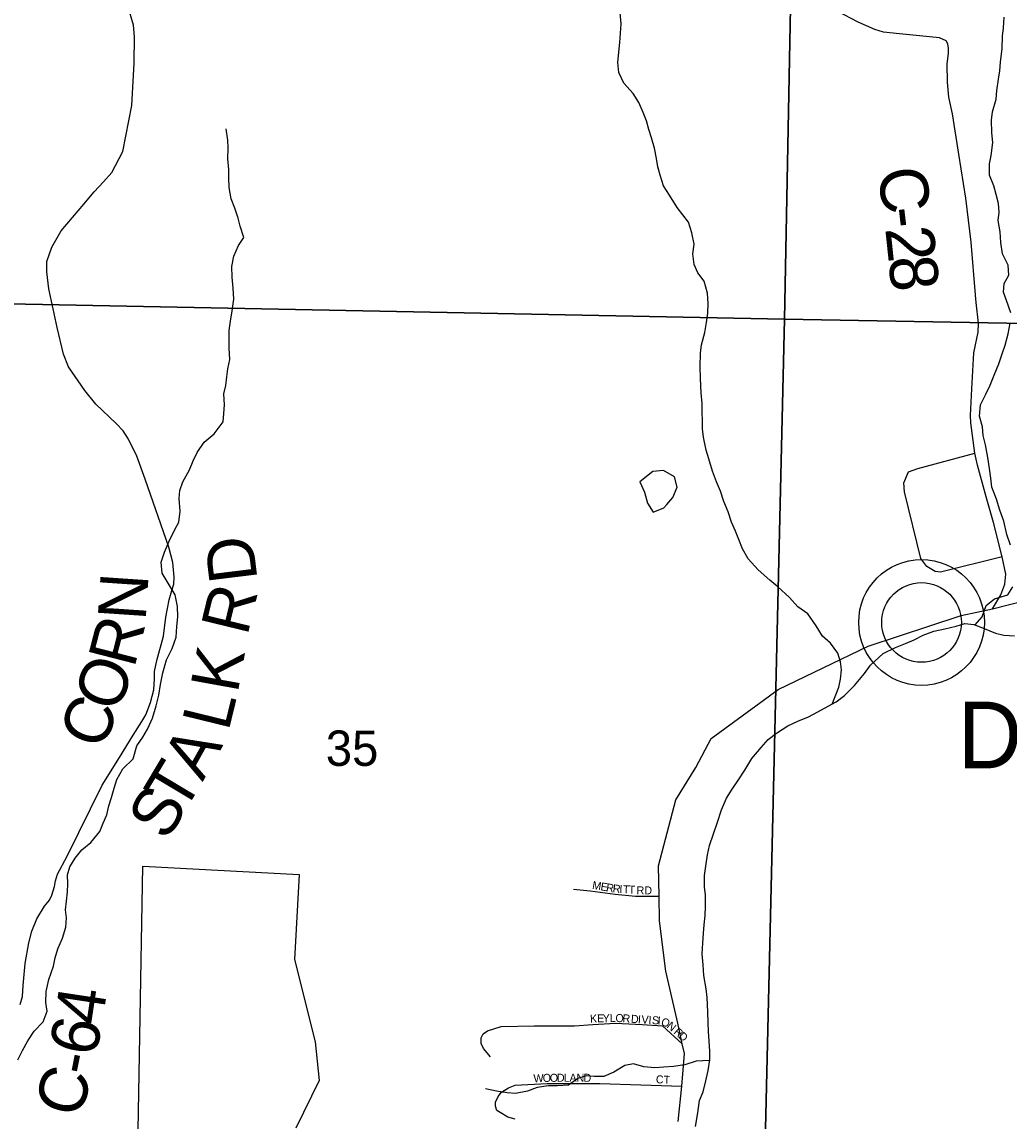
# Model space of a CAD drawing. Extents: x 2043100 to 2470832, y 443715 to 810583.
# Drawn here: x 2248144 to 2254313, y 639011 to 645875 of the extents above; entities that cross this region are included whole.
import ezdxf

# ---------------------------------------------------------------- set-up
doc = ezdxf.new("R2010")
doc.units = 0
for name, color, linetype in [('GM_X_Corporation', 7, 'Continuous'), ('GM_X_County_Road', 7, 'Continuous'), ('GM_X_County_Road_Text', 7, 'Continuous'), ('GM_X_Minor_Lake', 7, 'Continuous'), ('GM_X_Minor_River', 7, 'Continuous'), ('GM_X_Section', 7, 'Continuous'), ('GM_X_Section_Text', 7, 'Continuous'), ('GM_X_State_Route', 7, 'Continuous'), ('GM_X_Township_ROW', 7, 'Continuous'), ('GM_X_Township_Subdivision', 7, 'Continuous'), ('GM_X_Township_Subdivision_Text', 7, 'Continuous'), ('GM_X_Unincorporated', 7, 'Continuous'), ('GM_X_Unincorporated_Location', 7, 'Continuous'), ('GM_X_Unincorporated_Text', 7, 'Continuous')]:
    doc.layers.add(name, color=color, linetype=linetype)

msp = doc.modelspace()

# ---------------------------------------------------------------- linework, layer by layer
at = {"layer": 'GM_X_Corporation'}
msp.add_lwpolyline([(2248866.3, 638715.3), (2248899.3, 640602.3), (2249876.1, 640551.1), (2249848.2, 640019.1), (2249976.1, 639506.1), (2250001.5, 639264.4), (2249855.6, 638965.3)], dxfattribs=at)
at = {"layer": 'GM_X_County_Road'}
for points in [[(2248132.6, 639737.9), (2248148.2, 639788.1), (2248151.7, 639856.2), (2248164.7, 639994.5), (2248187.8, 640122.8), (2248205.3, 640197), (2248236.7, 640273.3), (2248286.2, 640351.8), (2248315.9, 640390.1), (2248331.6, 640422.3), (2248347.2, 640476.5), (2248353, 640510.6), (2248366.7, 640552.7), (2248427.9, 640665.3), (2248644.7, 641107.6), (2248753.4, 641280.7), (2248840.4, 641421.5), (2248893.7, 641506), (2248919.4, 641548.3), (2248946.9, 641624.6), (2248968.3, 641704.9), (2248973.8, 641773), (2248973.5, 641819), (2248987, 641887.2), (2249029.9, 642039.8), (2249043.1, 642158), (2249064.3, 642266.3), (2249081.9, 642324.5), (2249093.6, 642364.7), (2249095.3, 642406.7), (2249086.7, 642498.8), (2249062, 642594.7), (2248915, 643020.1), (2248862.1, 643163.8), (2248811.3, 643269.6), (2248777, 643321.4), (2248732.7, 643367.1), (2248605.9, 643488.2), (2248537.3, 643573.8), (2248436.3, 643721.2), (2248403.8, 643801.1), (2248364.6, 643967), (2248339.8, 644082.9), (2248312.9, 644208.9), (2248300.2, 644314.9), (2248299.7, 644379), (2248331.1, 644469.3), (2248390.3, 644569.9), (2248531.1, 644737.2), (2248596.5, 644813.8), (2248654.1, 644876.4), (2248705.6, 644934.8), (2248774.7, 645065.5), (2248830.6, 645354.3), (2248846.7, 645618.8), (2248847.6, 645783), (2248841.1, 645855), (2248806.2, 645976.9)], [(2254103.9, 644169.9), (2254103.9, 644170.4), (2254077.5, 644500), (2254043.3, 644774.5), (2253999.1, 645049), (2253961, 645301.5), (2253936.9, 645405.7), (2253928.9, 645499.8), (2253926.8, 645614.1), (2253934.8, 645678.2), (2253934.8, 645712.3), (2253930.8, 645738.3), (2253920.8, 645758.3), (2253878.7, 645776.3), (2253628.4, 645802.3), (2253528.3, 645812.3), (2253474.2, 645828.3), (2253370.1, 645874.4), (2253243.9, 645940.4)], [(2254209.8, 642210.9), (2254262.6, 642298), (2254286.6, 642364.1), (2254292.6, 642426.2), (2254269.8, 642534.3), (2254216.4, 642748.8), (2254170.2, 642909.1), (2254116.1, 643107.4), (2254100, 643181.6), (2254073.9, 643371.9), (2254071.9, 643418), (2254079.9, 643584.3), (2254093.8, 643808.7), (2254119.8, 643937), (2254121.7, 643995.1), (2254107.7, 644123.3), (2254103.9, 644169.9)], [(2254269.8, 642534.3), (2253884.8, 642439.4), (2253850.8, 642443.6), (2253799.7, 642473.4), (2253761.4, 642524.5), (2253659.3, 642941.4), (2253655, 642996.7), (2253684.8, 643064.8), (2253744.4, 643086.1), (2254100, 643181.6)]]:
    msp.add_lwpolyline(points, dxfattribs=at)
at = {"layer": 'GM_X_Minor_Lake'}
for points in [[(2252174, 642861.5), (2252212.9, 642905.4), (2252240.3, 642969.8), (2252223.6, 643033.7), (2252153.3, 643073), (2252087.3, 643068.3), (2252006, 643003.4)], [(2252006, 643003.4), (2252034.7, 642937.7), (2252053.4, 642869.8), (2252089.9, 642814.1), (2252155.6, 642840.8), (2252174, 642861.5)]]:
    msp.add_lwpolyline(points, dxfattribs=at)
at = {"layer": 'GM_X_Minor_River'}
for points in [[(2253208.3, 641615.3), (2253248.7, 641720.6), (2253260.2, 641770.8), (2253265.6, 641828.9), (2253261.1, 641878.9), (2253242.6, 641932.8), (2253197.9, 641996.4), (2253147.5, 642039.9), (2253108.9, 642103.6), (2253056.1, 642179.2), (2252993.7, 642222.6), (2252941.1, 642280.1), (2252868.4, 642347.4), (2252818, 642389), (2252745.4, 642454.3), (2252682.7, 642521.8), (2252648.1, 642585.5), (2252625.5, 642643.3), (2252603, 642695.2), (2252578.4, 642751), (2252557.7, 642816.8), (2252531.1, 642880.6), (2252510.4, 642944.5), (2252485.9, 643002.3), (2252459.2, 643070.1), (2252436.4, 643146), (2252419.8, 643201.9), (2252403, 643281.8), (2252398.5, 643333.8), (2252398, 643385.8), (2252395.4, 643435.9), (2252394.9, 643491.9), (2252390.2, 643560), (2252385.3, 643648), (2252382.5, 643724.1), (2252385.6, 643806.2), (2252391.1, 643858.3), (2252412.3, 643936.6), (2252421.7, 643998.8), (2252431.1, 644056.9), (2252432.4, 644117), (2252429.8, 644181.1), (2252407, 644256.9), (2252368.5, 644308.6), (2252346, 644360.4), (2252337.3, 644426.4), (2252344.7, 644488.6), (2252331.9, 644558.5), (2252309.3, 644624.4), (2252238.4, 644715.7), (2252191.6, 644793.4), (2252153, 644853), (2252132.3, 644918.9), (2252117.8, 644970.8), (2252109.3, 645022.8), (2252098.6, 645086.8), (2252079.9, 645152.6), (2252061.4, 645204.5), (2252046.9, 645258.4), (2252026.3, 645310.3), (2251999.7, 645372.1), (2251965.2, 645427.8), (2251906.5, 645493.3), (2251873.8, 645559), (2251869.2, 645623), (2251874.5, 645687.2), (2251881.9, 645747.3), (2251888.7, 645863.5), (2251884, 645933.5)], [(2254324.4, 644058.2), (2254297.6, 644136), (2254279.1, 644187.8), (2254282.5, 644241.9), (2254312, 644294.3), (2254307.3, 644356.3), (2254272.6, 644428), (2254261.9, 644498), (2254257.2, 644564), (2254244.5, 644636), (2254251.9, 644688.1), (2254247.4, 644742.1), (2254232.8, 644798.1), (2254218.3, 644852), (2254191.6, 644917.8), (2254190.9, 644989.8), (2254202.3, 645042), (2254211.5, 645122.2), (2254204.9, 645182.2), (2254204.1, 645262.3), (2254209.5, 645314.4), (2254232.7, 645392.7), (2254236.2, 645446.8), (2254247.4, 645519), (2254254.9, 645571.2), (2254260.3, 645625.3), (2254271.5, 645709.5), (2254272.7, 645787.6), (2254278.1, 645839.7), (2254283.4, 645905.8)], [(2249430.5, 645137.7), (2249420.3, 645207.7)], [(2248118.3, 639393.1), (2248148.1, 639451.2), (2248181.9, 639511.4), (2248221.7, 639571.5), (2248277.5, 639629.8), (2248301.3, 639697.9), (2248293.1, 639751.9), (2248294.9, 639820), (2248312.7, 639894.1), (2248342.4, 639978.3), (2248352.3, 640030.3), (2248368.1, 640086.4), (2248397.9, 640152.6), (2248417.7, 640220.7), (2248423.5, 640280.8), (2248417.3, 640330.8), (2248423.2, 640384.8), (2248429, 640442.9), (2248430.8, 640492.9), (2248428.7, 640549), (2248444.5, 640599), (2248476.3, 640653.2), (2248518.2, 640705.4), (2248574, 640749.6), (2248631.8, 640819.8), (2248651.6, 640871.9), (2248675.5, 640924.1), (2248687.3, 640980.2), (2248703.1, 641032.2), (2248720.9, 641090.4), (2248736.8, 641144.4), (2248774.6, 641210.6), (2248840.3, 641272.9), (2248862.1, 641355), (2248899.9, 641409.2), (2248929.7, 641459.3), (2248959.5, 641527.5), (2248983.3, 641603.6), (2248999.1, 641669.7), (2249010.9, 641737.8), (2249024.7, 641809.9), (2249048.4, 641892.1), (2249084.2, 641962.2), (2249108, 642032.4), (2249111.8, 642100.4), (2249117.6, 642160.5), (2249117.4, 642224.5), (2249101.2, 642296.5), (2249059, 642370.4), (2249020.8, 642432.3), (2249014.6, 642500.4), (2249034.4, 642564.5), (2249064.2, 642632.6), (2249098, 642700.8), (2249123.8, 642750.9), (2249133.6, 642819), (2249127.4, 642899), (2249131.2, 642949.1), (2249149, 643003.2), (2249190.8, 643077.4), (2249214.6, 643133.5), (2249238.5, 643185.6), (2249282.2, 643251.8), (2249346.1, 643302.1), (2249401.8, 643378.3), (2249405.7, 643430.4), (2249409.5, 643484.4), (2249405.3, 643552.5), (2249419.1, 643604.5), (2249425, 643658.6), (2249430.8, 643708.7), (2249442.6, 643766.8), (2249440.4, 643838.8), (2249440.1, 643948.9), (2249447.9, 644006.9), (2249457.7, 644071), (2249469.5, 644143.1), (2249465.3, 644213.2), (2249459.1, 644281.2), (2249456.9, 644347.2), (2249468.7, 644413.3), (2249498.5, 644479.5), (2249530.3, 644529.6), (2249508.1, 644599.6), (2249496, 644649.6), (2249475.8, 644713.5), (2249451.6, 644771.5), (2249439.4, 644841.5), (2249437.2, 644901.5), (2249437.1, 644953.6), (2249430.9, 645021.6), (2249432.7, 645087.7), (2249430.5, 645137.7)], [(2254323.3, 642608.5), (2254300.6, 642674.3), (2254281.7, 642758.2), (2254255, 642826), (2254234.4, 642893.9), (2254205.6, 642969.7), (2254199, 643025.7), (2254190.4, 643085.7), (2254181.7, 643155.7), (2254166.9, 643233.6), (2254152.3, 643293.5), (2254147.7, 643347.5), (2254129.1, 643413.4), (2254134.3, 643483.6), (2254167.7, 643550), (2254195.1, 643606.3), (2254220.4, 643668.7), (2254249.7, 643741), (2254271, 643803.3), (2254288.5, 643857.6), (2254307.7, 643927.8), (2254321, 643994)], [(2254100.9, 642109), (2254145.9, 642160.2), (2254171.2, 642230.5), (2254222.7, 642273.1), (2254306.5, 642298), (2254337.9, 642348.3)], [(2252353.3, 638975.5), (2252368.3, 639062.6), (2252379.5, 639138.8), (2252401, 639193.1), (2252418.3, 639261.4), (2252433.6, 639325.6), (2252442.9, 639393.8), (2252444.3, 639447.8), (2252439.7, 639509.9), (2252435.1, 639569.9), (2252432.6, 639623.9), (2252431.9, 639692), (2252426.9, 639782), (2252420.4, 639836), (2252405.5, 639920), (2252400.8, 639986), (2252396.1, 640056), (2252399.4, 640122.2), (2252404.8, 640184.3), (2252408.3, 640236.4), (2252413.7, 640294.5), (2252417.1, 640350.6), (2252416.4, 640420.7), (2252409.8, 640472.7), (2252409.1, 640544.7), (2252420.4, 640616.9), (2252429.8, 640673.1), (2252441.2, 640731.3), (2252466.4, 640803.6), (2252489.7, 640871.9), (2252516.9, 640954.3), (2252548.1, 641026.7), (2252583.5, 641083.1), (2252619, 641135.5), (2252662.3, 641202), (2252705.5, 641274.6), (2252764.8, 641343.2), (2252808.3, 641393.8), (2252859.8, 641434.3), (2252931.3, 641479.1), (2252993, 641507.8), (2253060.7, 641534.5), (2253118.4, 641567.1), (2253182, 641601.8), (2253233.7, 641628.3), (2253285.3, 641668.9), (2253348.6, 641731.6), (2253409.8, 641806.3), (2253447.3, 641858.8), (2253526.5, 641931.7), (2253604.1, 641968.5), (2253665.8, 641993.1), (2253719.6, 642015.7), (2253777.2, 642046.3), (2253842.9, 642071), (2253912.8, 642085.7), (2253982.6, 642102.5), (2254036.4, 642119), (2254094.4, 642111.6), (2254158.7, 642086.2), (2254228.9, 642058.9), (2254281, 642045.4), (2254347.1, 642042.1)], [(2252442.3, 639389.5), (2252359, 639384.9), (2252287.3, 639362.2), (2252215.4, 639351.4), (2252155.5, 639346.8), (2252099.6, 639342.2), (2252031.5, 639349.5), (2251967.3, 639366.9), (2251911.5, 639358.3), (2251843.9, 639315.6), (2251780.2, 639288.9), (2251720.2, 639288.3), (2251670.2, 639293.8), (2251618.4, 639275.3), (2251560.9, 639234.6), (2251490.9, 639229.9), (2251434.9, 639231.4), (2251365.1, 639220.6), (2251303.3, 639198), (2251229.5, 639183.2), (2251177.5, 639186.7), (2251109.4, 639198), (2251041.3, 639211.3)]]:
    msp.add_lwpolyline(points, dxfattribs=at)
at = {"layer": 'GM_X_Section'}
for points in [[(2247734.2, 649396.5), (2253012, 649319.8), (2252910.3, 644018.4), (2247636.8, 644123.4)], [(2253012, 649319.8), (2258308.8, 649270.1), (2258237.7, 643923), (2252910.3, 644018.4)], [(2252910.3, 644018.4), (2252784.6, 638695), (2247507.7, 638791.7), (2247636.8, 644123.4)], [(2252910.3, 644018.4), (2258237.7, 643923), (2258136.1, 638587.9), (2252784.6, 638695)]]:
    msp.add_lwpolyline(points, close=True, dxfattribs=at)
at = {"layer": 'GM_X_State_Route'}
msp.add_lwpolyline([(2252245.3, 639008.3), (2252267.6, 639228.6), (2252284.3, 639432.2), (2252270.3, 639493.1), (2252243.1, 639621.3), (2252168, 639946.9), (2252129.2, 640261.1), (2252126, 640415.3), (2252122, 640603.9), (2252230.1, 641016.6), (2252355.4, 641219.1), (2252450.9, 641401), (2252871.3, 641706.3), (2253432.6, 641977.6), (2254015.2, 642169.1), (2254209.8, 642210.9), (2254544.6, 642295.6)], dxfattribs=at)
at = {"layer": 'GM_X_Township_ROW'}
for points in [[(2251591.9, 640458.7), (2251696.5, 640448.8)], [(2251072.7, 639412.6), (2251029.2, 639463.9), (2251013.5, 639494), (2251013.4, 639531), (2251026.3, 639555.2), (2251052.9, 639574.4), (2251139.8, 639602.1), (2251345.1, 639606), (2251597.8, 639606)]]:
    msp.add_lwpolyline(points, dxfattribs=at)
at = {"layer": 'GM_X_Township_Subdivision'}
for points in [[(2251696.5, 640448.8), (2251852.5, 640427.1), (2251978.8, 640415.3), (2252126, 640415.3)], [(2251597.8, 639606), (2251712.3, 639613.9), (2251854.4, 639621.8), (2252020.3, 639613.9), (2252146.6, 639606), (2252270.3, 639493.1)], [(2251227.4, 639022.1), (2251180.3, 639033.9), (2251133.3, 639063.3), (2251112.7, 639076.5), (2251103.8, 639104.5), (2251103.8, 639129.5), (2251121.5, 639163.3), (2251142.1, 639191.3), (2251186.2, 639217.7), (2251227.4, 639233.9), (2251427.5, 639245.7), (2251757, 639245.7), (2252267.6, 639228.6)]]:
    msp.add_lwpolyline(points, dxfattribs=at)
at = {"layer": 'GM_X_Unincorporated'}
for radius in [392.8, 249]:
    msp.add_circle((2253766.5, 642124.8), radius, dxfattribs=at)
at = {"layer": 'GM_X_Unincorporated_Location'}
msp.add_line((2253766.5, 642124.8), (2253766.5, 642124.8), dxfattribs=at)

# ---------------------------------------------------------------- texts
at = {"layer": 'GM_X_County_Road_Text'}
for s, rotation, p in [('C', 278.15329, (2253490.2, 644949.7)), ('-', 276.74451, (2253524.9, 644707.7)), ('2', 276.07412, (2253539.3, 644586.3)), ('8', 275.81261, (2253558.8, 644402.9)), ('D', 97.00198, (2249617.2, 642391.8)), ('N', 86.13407, (2248916.9, 642132.3)), ('R', 76.33104, (2249552.2, 642035)), ('R', 75.58575, (2248846, 641834.2)), ('K', 79.74302, (2249492.1, 641676.9)), ('O', 69.01131, (2248740, 641551.9)), ('C', 68.03914, (2248645.8, 641318.2)), ('L', 76.24721, (2249434.6, 641439.3)), ('A', 60.72981, (2249273.1, 641126.7)), ('T', 59.17879, (2249153.7, 640926.4)), ('S', 59.04275, (2249049.2, 640752.1)), ('4', 81.43858, (2248643.3, 639601.4)), ('6', 79.01801, (2248605.7, 639406.4)), ('-', 78.92041, (2248582, 639284.9)), ('C', 73.54262, (2248504.8, 639018.7))]:
    msp.add_text(s, height=300, rotation=rotation, dxfattribs=at).set_placement(p)
at = {"layer": 'GM_X_Section_Text'}
msp.add_text('35', height=220.83, rotation=0.00001, dxfattribs=at).set_placement((2250043.2, 641229.1))
at = {"layer": 'GM_X_Township_Subdivision_Text'}
for s, rotation, p in [('M', 350.37297, (2251705.8, 640461.3)), ('E', 350.3853, (2251757.9, 640452.5)), ('R', 350.36201, (2251792.6, 640446.6)), ('R', 353.25835, (2251834.3, 640439.6)), ('I', 356.75212, (2251876.9, 640434.7)), ('T', 357.86814, (2251899.9, 640433.4)), ('T', 357.86879, (2251935.1, 640432.1)), ('RD', 0.00001, (2251985.8, 640426.3)), ('K', 1.39878, (2251695.1, 639625.5)), ('E', 1.39318, (2251739.1, 639626.5)), ('Y', 1.4012, (2251774.3, 639627.4)), ('L', 1.39318, (2251818.3, 639628.5)), ('O', 358.18551, (2251852.8, 639629.3)), ('R', 356.45245, (2251896.3, 639627.9)), ('D', 356.41233, (2251949.1, 639624.7)), ('I', 356.41276, (2251993, 639621.9)), ('V', 356.39094, (2252015, 639620.5)), ('I', 356.41496, (2252058.9, 639617.8)), ('S', 356.39129, (2252080.8, 639616.4)), ('I', 356.41496, (2252116, 639614.2)), ('O', 336.05526, (2252133.4, 639613.9)), ('N', 319.96774, (2252170.5, 639598)), ('R', 318.02362, (2252213.6, 639561.2)), ('D', 317.99979, (2252243.1, 639534.7)), ('W', 2.94385, (2251342.9, 639251.5)), ('O', 1.6397, (2251399.7, 639254.4)), ('O', 0.30604, (2251443.4, 639255.6)), ('D', 0.00001, (2251487.3, 639255.9)), ('L', 0.00001, (2251531.3, 639255.9)), ('A', 0.00001, (2251566.5, 639255.9)), ('N', 0.00001, (2251610.5, 639255.9)), ('D', 0.00001, (2251654.5, 639255.9)), ('CT', 356.82219, (2252105.1, 639247.1))]:
    msp.add_text(s, height=50, rotation=rotation, dxfattribs=at).set_placement(p)
at = {"layer": 'GM_X_Unincorporated_Text'}
msp.add_text('Duvall', height=416.67, rotation=0.00001, dxfattribs=at).set_placement((2253992.2, 641213.7))

doc.saveas('drawing.dxf')
